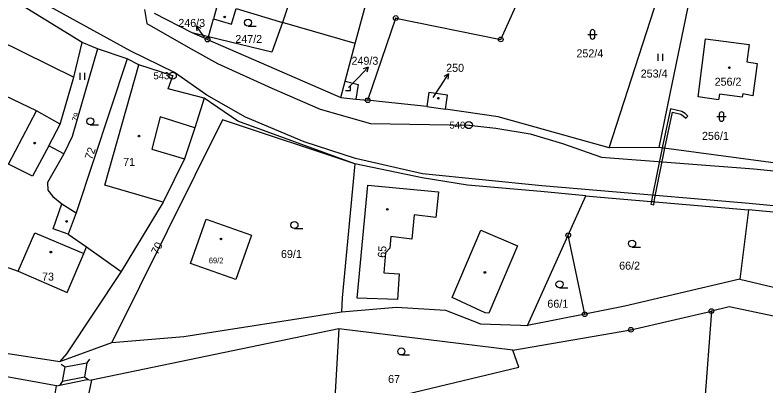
# Model space of a CAD drawing. Extents: x -504988 to -494607, y -1123820 to -1114018.
# Drawn here: x -501478.2 to -501318.8, y -1121044.4 to -1120965.6 of the extents above; entities that cross this region are included whole.
import ezdxf

# ---------------------------------------------------------------- set-up
doc = ezdxf.new("R2010")
doc.units = 0
for name, color, linetype in [('Hranice parcel', 7, 'Continuous'), ('Parcelní čísla', 7, 'Continuous'), ('Pop  PČ popisy', 7, 'Continuous'), ('Vnitřní kresba', 7, 'Continuous'), ('Věcná břemena k části', 7, 'Continuous'), ('Značky bodu BP', 7, 'Continuous'), ('Značky budov', 7, 'Continuous'), ('Značky kultur', 7, 'Continuous')]:
    doc.layers.add(name, color=color, linetype=linetype)

msp = doc.modelspace()

# ---------------------------------------------------------------- linework, layer by layer
at = {"layer": 'Hranice parcel'}
for p, q in [((-501416.52, -1120952.08), (-501421.4, -1120967.26)), ((-501352.05, -1120993.89), (-501341.15, -1120960.06)), ((-501463.91, -1120971.46), (-501479.32, -1120961.89)), ((-501440.59, -1120969.42), (-501448.55, -1120965.32)), ((-501431.21, -1120964.25), (-501421.4, -1120967.26)), ((-501437.14, -1120970.27), (-501436.02, -1120966.48)), ((-501403.3, -1120983.76), (-501397.36, -1120966.28)), ((-501437.14, -1120970.27), (-501440.59, -1120969.42)), ((-501437.31, -1120970.85), (-501440.59, -1120969.42)), ((-501437.14, -1120970.27), (-501437.31, -1120970.85)), ((-501460.69, -1120972.84), (-501463.91, -1120971.46)), ((-501437.31, -1120970.85), (-501409.05, -1120983.17)), ((-501454.39, -1120974.92), (-501460.69, -1120972.84)), ((-501454.39, -1120974.92), (-501465.18, -1121007.69)), ((-501409.05, -1120983.17), (-501408.12, -1120979.72)), ((-501409.05, -1120983.17), (-501405.82, -1120983.5)), ((-501405.82, -1120983.5), (-501403.3, -1120983.76)), ((-501390.78, -1120985.05), (-501386.8, -1120985.62)), ((-501467.79, -1120995.15), (-501471.03, -1120993.45)), ((-501341.55, -1120993.78), (-501352.05, -1120993.89)), ((-501316.7, -1120997.14), (-501341.55, -1120993.78)), ((-501360.77, -1121012.43), (-501357, -1121004.04)), ((-501322.49, -1121007.02), (-501324.33, -1121021.77)), ((-501296.73, -1121009.37), (-501322.49, -1121007.02)), ((-501369.41, -1121031.63), (-501360.77, -1121012.43)), ((-501357.26, -1121029.2), (-501360.77, -1121012.43)), ((-501463.01, -1121014.92), (-501455.62, -1121020.1)), ((-501357.26, -1121029.2), (-501369.41, -1121031.63)), ((-501330.37, -1121028.53), (-501334.91, -1121090.05)), ((-501409.45, -1121032.33), (-501461.91, -1121043.18)), ((-501409.45, -1121032.33), (-501410.49, -1121049.89)), ((-501372.52, -1121036.84), (-501409.45, -1121032.33)), ((-501468.63, -1121039.25), (-501457.6, -1121035.21)), ((-501469.4, -1121044.4), (-501498.51, -1121039.19)), ((-501461.91, -1121043.18), (-501464.65, -1121055.76)), ((-501475.97, -1121083.85), (-501469.4, -1121044.4))]:
    msp.add_line(p, q, dxfattribs=at)
for points in [[(-501437.1, -1120947.02), (-501441.2, -1120961.6), (-501440.03, -1120961.77), (-501435.17, -1120963.32), (-501436.02, -1120966.48)], [(-501408.12, -1120979.72), (-501405.96, -1120971.68), (-501401.8, -1120956.23), (-501416.52, -1120952.08)], [(-501397.36, -1120966.28), (-501375.08, -1120970.84), (-501366.36, -1120951.44)], [(-501335.03, -1120962.15), (-501339.2, -1120982.39), (-501341.55, -1120993.78)], [(-501436.02, -1120966.48), (-501432.2, -1120967.6), (-501431.21, -1120964.25)], [(-501421.4, -1120967.26), (-501423.68, -1120973.56), (-501437.14, -1120970.27)], [(-501471.03, -1120993.45), (-501468.56, -1120988.8), (-501465.69, -1120978.85), (-501463.91, -1120971.46)], [(-501328.86, -1120983.63), (-501333.18, -1120983.04), (-501331.63, -1120970.73), (-501322.38, -1120971.93), (-501322.85, -1120975.61), (-501320.67, -1120975.92), (-501321.58, -1120982.78), (-501323.73, -1120982.41), (-501323.84, -1120983.11), (-501328.69, -1120982.46), (-501328.86, -1120983.63)], [(-501460.69, -1120972.84), (-501466.08, -1120991.48), (-501467.79, -1120995.15)], [(-501438, -1120983.33), (-501445.68, -1120981.3), (-501444.69, -1120978.54), (-501451.88, -1120976.23), (-501454.39, -1120974.92)], [(-501408.12, -1120979.72), (-501405.33, -1120980.39), (-501405.82, -1120983.5)], [(-501386.8, -1120985.62), (-501386.37, -1120982.65), (-501390.35, -1120982.07), (-501390.78, -1120985.05)], [(-501438, -1120983.33), (-501440.02, -1120989.63), (-501442.24, -1120996.2), (-501446.72, -1121005.37), (-501455.62, -1121020.1)], [(-501406.03, -1120997.25), (-501430.88, -1120988.21), (-501438, -1120983.33)], [(-501390.78, -1120985.05), (-501400.89, -1120984.01), (-501403.3, -1120983.76)], [(-501352.05, -1120993.89), (-501375.65, -1120987.25), (-501386.8, -1120985.62)], [(-501406.03, -1120997.25), (-501434.11, -1120987.88), (-501457.6, -1121035.21)], [(-501471.03, -1120993.45), (-501474.43, -1120999.85), (-501479.54, -1120997.31), (-501480.68, -1120996.46), (-501481.56, -1120997.95)], [(-501467.79, -1120995.15), (-501468.14, -1120995.78), (-501471.26, -1121001.23), (-501471.19, -1121002.84), (-501470.18, -1121004.21), (-501468.24, -1121005.78), (-501465.18, -1121007.69)], [(-501406.03, -1120997.25), (-501408.77, -1121025.69), (-501408.88, -1121028.69)], [(-501357, -1121004.04), (-501366.57, -1121003.1), (-501382.17, -1121001.81), (-501391.73, -1121000.24), (-501406.03, -1120997.25)], [(-501357, -1121004.04), (-501353.88, -1121004.34), (-501322.49, -1121007.02)], [(-501487.63, -1121008.43), (-501487.57, -1121008.46), (-501481.77, -1121012.55), (-501483.74, -1121017.89), (-501477.51, -1121020.08), (-501467.13, -1121024.57), (-501463.59, -1121016.3), (-501463.01, -1121014.92)], [(-501465.18, -1121007.69), (-501466.89, -1121012.2), (-501463.01, -1121014.92)], [(-501431.28, -1121021.82), (-501440.91, -1121018.45), (-501437.61, -1121009.01), (-501427.98, -1121012.38), (-501431.28, -1121021.82)], [(-501455.62, -1121020.1), (-501467.23, -1121037.6), (-501468.63, -1121039.25)], [(-501324.33, -1121021.77), (-501348.72, -1121027.5), (-501357.26, -1121029.2)], [(-501324.33, -1121021.77), (-501303.79, -1121026.67), (-501300.72, -1121027.7)], [(-501408.88, -1121028.69), (-501397.21, -1121027.67), (-501386.83, -1121028.33), (-501379.36, -1121031.22), (-501370.88, -1121031.52), (-501369.41, -1121031.63)], [(-501280.86, -1121039.17), (-501305.74, -1121032.04), (-501326.64, -1121027.66), (-501330.37, -1121028.53)], [(-501457.6, -1121035.21), (-501442.36, -1121033.91), (-501408.88, -1121028.69)], [(-501372.52, -1121036.84), (-501347.47, -1121032.51), (-501330.37, -1121028.53)], [(-501495.03, -1121033.22), (-501481.51, -1121037.28), (-501468.63, -1121039.25)], [(-501410.49, -1121049.89), (-501371.26, -1121040.43), (-501372.52, -1121036.84)], [(-501469.4, -1121044.4), (-501462.85, -1121043.04), (-501461.91, -1121043.18)]]:
    msp.add_lwpolyline(points, dxfattribs=at)
at = {"layer": 'Pop  PČ popisy'}
for p, q in [((-501437.99, -1120970.34), (-501439.75, -1120967.91)), ((-501439.75, -1120967.91), (-501438.76, -1120968.43)), ((-501439.75, -1120967.91), (-501439.57, -1120969.02)), ((-501405.29, -1120978.89), (-501403.21, -1120976.73)), ((-501403.21, -1120976.73), (-501404.26, -1120977.1)), ((-501403.21, -1120976.73), (-501403.54, -1120977.8)), ((-501387.82, -1120980.65), (-501386.19, -1120978.13)), ((-501386.19, -1120978.13), (-501387.15, -1120978.7)), ((-501386.19, -1120978.13), (-501386.31, -1120979.25)), ((-501407.39, -1120981.05), (-501405.29, -1120978.89)), ((-501389.44, -1120983.18), (-501387.82, -1120980.65))]:
    msp.add_line(p, q, dxfattribs=at)
at = {"layer": 'Vnitřní kresba'}
for p, q in [((-501453.57, -1120973.35), (-501485.34, -1120955.81)), ((-501450.68, -1120964.45), (-501450.18, -1120967.42)), ((-501450.18, -1120967.42), (-501441.43, -1120972.5)), ((-501405.96, -1120971.68), (-501421.4, -1120967.26)), ((-501482.64, -1120970.5), (-501465.69, -1120978.85)), ((-501444.31, -1120977.87), (-501453.57, -1120973.35)), ((-501441.43, -1120972.5), (-501435.22, -1120975.95)), ((-501459.11, -1121001.81), (-501451.88, -1120976.23)), ((-501435.22, -1120975.95), (-501423.69, -1120981.19)), ((-501473.61, -1120985.97), (-501492.25, -1120977.18)), ((-501437.48, -1120982.68), (-501444.31, -1120977.87)), ((-501423.69, -1120981.19), (-501413.38, -1120985.63)), ((-501429.26, -1120987.37), (-501437.48, -1120982.68)), ((-501479.54, -1120997.31), (-501473.61, -1120985.97)), ((-501468.56, -1120988.8), (-501473.61, -1120985.97)), ((-501413.38, -1120985.63), (-501402.74, -1120988.66)), ((-501447.39, -1120987.25), (-501449.12, -1120994.13)), ((-501440.02, -1120989.63), (-501447.39, -1120987.25)), ((-501416.81, -1120992.57), (-501429.26, -1120987.37)), ((-501402.74, -1120988.66), (-501381.86, -1120989.03)), ((-501381.86, -1120989.03), (-501376.1, -1120989.65)), ((-501376.1, -1120989.65), (-501368.86, -1120990.85)), ((-501368.86, -1120990.85), (-501362.01, -1120992.94)), ((-501405.93, -1120996.15), (-501416.81, -1120992.57)), ((-501449.12, -1120994.13), (-501442.24, -1120996.2)), ((-501362.01, -1120992.94), (-501353.71, -1120995.86)), ((-501391.7, -1120999.37), (-501405.93, -1120996.15)), ((-501353.71, -1120995.86), (-501321.34, -1120998.31)), ((-501321.34, -1120998.31), (-501295.2, -1121000.92)), ((-501366.38, -1121001.92), (-501391.7, -1120999.37)), ((-501446.72, -1121005.37), (-501459.11, -1121001.81)), ((-501405.57, -1121025.8), (-501403.29, -1121001.8)), ((-501403.29, -1121001.8), (-501388.29, -1121003.2)), ((-501353.81, -1121002.98), (-501366.38, -1121001.92)), ((-501388.29, -1121003.2), (-501388.89, -1121008.62)), ((-501322.34, -1121005.7), (-501353.81, -1121002.98)), ((-501470.06, -1121011.04), (-501468.24, -1121005.78)), ((-501296.39, -1121008.24), (-501322.34, -1121005.7)), ((-501393.47, -1121008.1), (-501393.96, -1121013.23)), ((-501388.89, -1121008.62), (-501393.47, -1121008.1)), ((-501466.89, -1121012.2), (-501470.06, -1121011.04)), ((-501385.4, -1121025.64), (-501379.34, -1121011.37)), ((-501379.34, -1121011.37), (-501371.52, -1121014.7)), ((-501477.51, -1121020.08), (-501474, -1121011.88)), ((-501474, -1121011.88), (-501463.59, -1121016.3)), ((-501398.39, -1121012.67), (-501398.66, -1121015.18)), ((-501393.96, -1121013.23), (-501398.39, -1121012.67)), ((-501371.52, -1121014.7), (-501377.58, -1121028.96)), ((-501399.54, -1121016.17), (-501399.91, -1121020.44)), ((-501398.66, -1121015.18), (-501399.54, -1121016.17)), ((-501399.91, -1121020.44), (-501396.66, -1121020.6)), ((-501396.66, -1121020.6), (-501397.03, -1121026.09)), ((-501397.03, -1121026.09), (-501405.57, -1121025.8)), ((-501378.42, -1121028.93), (-501385.4, -1121025.64)), ((-501377.58, -1121028.96), (-501378.42, -1121028.93)), ((-501462.35, -1121038.74), (-501462.92, -1121039.56)), ((-501468.37, -1121039.81), (-501467.55, -1121040.38)), ((-501468.12, -1121043.49), (-501467.55, -1121040.38)), ((-501467.55, -1121040.38), (-501462.92, -1121039.56)), ((-501462.92, -1121039.56), (-501463.46, -1121042.6)), ((-501468.68, -1121044.32), (-501468.12, -1121043.49)), ((-501463.46, -1121042.6), (-501468.12, -1121043.49)), ((-501462.63, -1121043.16), (-501463.46, -1121042.6))]:
    msp.add_line(p, q, dxfattribs=at)
at = {"layer": 'Věcná břemena k části'}
for points in [[(-501340.84, -1120993.88), (-501340.25, -1120993.96), (-501338.62, -1120986.27), (-501336.9, -1120986.67), (-501336.35, -1120987.03), (-501335.81, -1120987.57), (-501335.39, -1120987.15), (-501335.97, -1120986.57), (-501336.66, -1120986.11), (-501339.09, -1120985.55)], [(-501342.95, -1121004.36), (-501343.1, -1121005.26), (-501342.51, -1121005.31), (-501342.36, -1121004.47), (-501340.25, -1120993.96), (-501340.84, -1120993.88)], [(-501343.2, -1121005.83), (-501342.61, -1121005.93), (-501342.51, -1121005.31), (-501343.1, -1121005.26)]]:
    msp.add_lwpolyline(points, close=True, dxfattribs=at)
at = {"layer": 'Značky bodu BP'}
for centre, radius in [((-501397.36, -1120966.28), 0.5), ((-501397.36, -1120966.28), 0.0303), ((-501437.31, -1120970.85), 0.5), ((-501375.08, -1120970.84), 0.5), ((-501437.31, -1120970.85), 0.0303), ((-501375.08, -1120970.84), 0.0303), ((-501444.69, -1120978.54), 0.75), ((-501444.69, -1120978.54), 0.03), ((-501403.3, -1120983.76), 0.5), ((-501403.3, -1120983.76), 0.0303), ((-501381.86, -1120989.03), 0.75), ((-501381.86, -1120989.03), 0.03), ((-501360.77, -1121012.43), 0.5), ((-501360.77, -1121012.43), 0.0303), ((-501357.26, -1121029.2), 0.5), ((-501357.26, -1121029.2), 0.0303), ((-501330.37, -1121028.53), 0.5), ((-501330.37, -1121028.53), 0.0303), ((-501347.47, -1121032.51), 0.5), ((-501347.47, -1121032.51), 0.0303)]:
    msp.add_circle(centre, radius, dxfattribs=at)
at = {"layer": 'Značky budov'}
for centre in [(-501433.68, -1120966.05), (-501326.57, -1120976.84), (-501388.33, -1120983.32), (-501451.87, -1120991.37), (-501474, -1120992.86), (-501399.17, -1121006.93), (-501467.21, -1121009.5), (-501434.45, -1121013.21), (-501470.57, -1121016.01), (-501378.46, -1121020.32)]:
    msp.add_circle(centre, 0.175, dxfattribs=at)
at = {"layer": 'Značky kultur'}
for p, q in [((-501428.72, -1120968.01), (-501426.97, -1120968.01)), ((-501356.61, -1120969.75), (-501354.61, -1120969.75)), ((-501356.11, -1120969.25), (-501356.11, -1120970.25)), ((-501355.11, -1120970.25), (-501355.11, -1120969.25)), ((-501341.69, -1120975.37), (-501341.69, -1120973.87)), ((-501340.69, -1120975.37), (-501340.69, -1120973.87)), ((-501464.33, -1120979.39), (-501464.33, -1120977.89)), ((-501463.33, -1120979.39), (-501463.33, -1120977.89)), ((-501407, -1120981.68), (-501407, -1120980.68)), ((-501408, -1120981.68), (-501407, -1120981.68)), ((-501329.21, -1120987.22), (-501327.21, -1120987.22)), ((-501328.71, -1120986.72), (-501328.71, -1120987.72)), ((-501327.71, -1120987.72), (-501327.71, -1120986.72)), ((-501462.2, -1120988.98), (-501460.45, -1120988.98)), ((-501418.87, -1121011), (-501417.12, -1121011)), ((-501347.21, -1121014.95), (-501345.46, -1121014.95)), ((-501362.61, -1121023.59), (-501360.86, -1121023.59)), ((-501396.18, -1121037.86), (-501394.43, -1121037.86))]:
    msp.add_line(p, q, dxfattribs=at)
for centre in [(-501428.72, -1120967.26), (-501462.2, -1120988.23), (-501418.87, -1121010.25), (-501347.21, -1121014.2), (-501362.61, -1121022.84), (-501396.18, -1121037.11)]:
    msp.add_circle(centre, 0.75, dxfattribs=at)
for centre, start, end in [((-501355.61, -1120969.25), 0, 180), ((-501355.61, -1120970.25), 180, 359.9879), ((-501328.21, -1120986.72), 0, 180), ((-501328.21, -1120987.72), 180, 359.9879)]:
    msp.add_arc(centre, 0.5, start, end, dxfattribs=at)

# ---------------------------------------------------------------- texts
at = {"layer": 'Parcelní čísla'}
for s, height, p in [('246/3', 1.7, (-501443.52, -1120968.17)), ('247/2', 1.7, (-501431.42, -1120971.58)), ('252/4', 1.7, (-501359.02, -1120974.64)), ('249/3', 1.7, (-501406.76, -1120976.21)), ('250', 1.7, (-501386.67, -1120977.71)), ('253/4', 1.7, (-501345.38, -1120978.93)), ('256/2', 1.7, (-501329.69, -1120980.66)), ('256/1', 1.7, (-501332.37, -1120992.16)), ('71', 1.7, (-501455.22, -1120997.7)), ('69/1', 1.7, (-501421.73, -1121017.25)), ('69/2', 1.2, (-501437.05, -1121018.38)), ('66/2', 1.7, (-501349.95, -1121019.73)), ('73', 1.7, (-501472.44, -1121022.06)), ('66/1', 1.7, (-501365.19, -1121027.82)), ('67', 1.7, (-501398.99, -1121043.81))]:
    msp.add_text(s, height=height, dxfattribs=at).set_placement(p)
for s, height, rotation, p in [('79', 1.2, 74, (-501464.95, -1120988.33)), ('72', 1.7, 71, (-501461.83, -1120996.5)), ('70', 1.7, 64, (-501447.86, -1121016.69)), ('65', 1.7, 85, (-501399.54, -1121017.27))]:
    msp.add_text(s, height=height, rotation=rotation, dxfattribs=at).set_placement(p)
at = {"layer": 'Značky bodu BP'}
for s, p in [('543', (-501448.79, -1120979.29)), ('540', (-501385.96, -1120989.78))]:
    msp.add_text(s, height=1.5, dxfattribs=at).set_placement(p)

doc.saveas('drawing.dxf')
